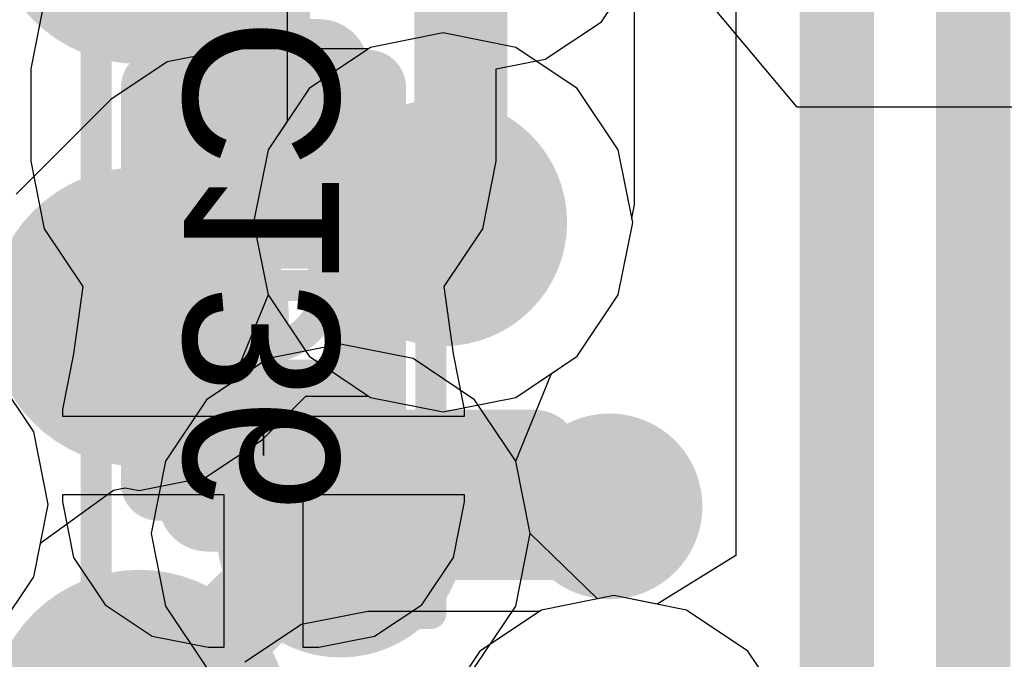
# Model space of a CAD drawing. Header units: millimetres. Extents: x -2 to 68, y -2 to 27.4.
# Tile 533 of 594: x 50.1 to 51.7, y 18.5 to 19.6. Entities that reach past the tile are written whole.
import ezdxf

# ---------------------------------------------------------------- set-up
doc = ezdxf.new("R2010")
doc.units = ezdxf.units.MM
for name, color, linetype in [('BottomLayer', 5, 'Continuous'), ('BottomPaste', 16, 'Continuous'), ('BottomSolder', 6, 'Continuous'), ('DrillGuide', 244, 'Continuous'), ('Mechanical10', 56, 'Continuous'), ('Mechanical17', 56, 'Continuous'), ('Mechanical6', 56, 'Continuous'), ('MidLayer1', 16, 'Continuous'), ('MidLayer2', 76, 'Continuous'), ('MidLayer3', 90, 'Continuous'), ('MidLayer4', 156, 'Continuous'), ('MidLayer5', 130, 'Continuous'), ('MidLayer6', 216, 'Continuous'), ('MidLayer7', 6, 'Continuous'), ('MidLayer8', 54, 'Continuous'), ('MultiLayer', 9, 'Continuous'), ('TopLayer', 1, 'Continuous'), ('TopPaste', 8, 'Continuous'), ('TopSolder', 216, 'Continuous'), ('ViaHoleLayer', 16, 'Continuous')]:
    doc.layers.add(name, color=color, linetype=linetype)

# ---------------------------------------------------------------- blocks, each defined once
blk = doc.blocks.new('CAP_0201_B_167')
at = {"layer": 'BottomLayer', "const_width": 0.0806}
for points in [[(-0.3897, 0.0894, 1), (-0.3091, 0.0894, 1)], [(-0.2409, 0.0894, 1), (-0.1603, 0.0894, 1)], [(0.1603, 0.0894, 1), (0.2409, 0.0894, 1)], [(0.3091, 0.0894, 1), (0.3897, 0.0894, 1)], [(-0.3897, -0.0894, 1), (-0.3091, -0.0894, 1)], [(-0.2409, -0.0894, 1), (-0.1603, -0.0894, 1)], [(0.1603, -0.0894, 1), (0.2409, -0.0894, 1)], [(0.3091, -0.0894, 1), (0.3897, -0.0894, 1)]]:
    blk.add_lwpolyline(points, format="xyb", close=True, dxfattribs=at)
at = {"layer": 'BottomLayer'}
for points in [[(-0.2006, 0.17), (-0.3494, 0.17), (-0.2006, -0.17), (-0.3494, -0.17)], [(0.2006, -0.17), (0.3494, -0.17), (0.2006, 0.17), (0.3494, 0.17)], [(-0.12, 0.0894), (-0.43, 0.0894), (-0.12, -0.0894), (-0.43, -0.0894)], [(0.12, -0.0894), (0.43, -0.0894), (0.12, 0.0894), (0.43, 0.0894)]]:
    blk.add_solid(points, dxfattribs=at)
at = {"layer": 'BottomPaste', "const_width": 0.0806}
for points in [[(-0.3897, 0.0894, 1), (-0.3091, 0.0894, 1)], [(-0.2409, 0.0894, 1), (-0.1603, 0.0894, 1)], [(0.1603, 0.0894, 1), (0.2409, 0.0894, 1)], [(0.3091, 0.0894, 1), (0.3897, 0.0894, 1)], [(-0.3897, -0.0894, 1), (-0.3091, -0.0894, 1)], [(-0.2409, -0.0894, 1), (-0.1603, -0.0894, 1)], [(0.1603, -0.0894, 1), (0.2409, -0.0894, 1)], [(0.3091, -0.0894, 1), (0.3897, -0.0894, 1)]]:
    blk.add_lwpolyline(points, format="xyb", close=True, dxfattribs=at)
at = {"layer": 'BottomPaste'}
for points in [[(-0.2006, 0.17), (-0.3494, 0.17), (-0.2006, -0.17), (-0.3494, -0.17)], [(0.2006, -0.17), (0.3494, -0.17), (0.2006, 0.17), (0.3494, 0.17)], [(-0.12, 0.0894), (-0.43, 0.0894), (-0.12, -0.0894), (-0.43, -0.0894)], [(0.12, -0.0894), (0.43, -0.0894), (0.12, 0.0894), (0.43, 0.0894)]]:
    blk.add_solid(points, dxfattribs=at)
at = {"layer": 'BottomSolder', "const_width": 0.0806}
for points in [[(-0.3897, 0.0894, 1), (-0.3091, 0.0894, 1)], [(-0.2409, 0.0894, 1), (-0.1603, 0.0894, 1)], [(0.1603, 0.0894, 1), (0.2409, 0.0894, 1)], [(0.3091, 0.0894, 1), (0.3897, 0.0894, 1)], [(-0.3897, -0.0894, 1), (-0.3091, -0.0894, 1)], [(-0.2409, -0.0894, 1), (-0.1603, -0.0894, 1)], [(0.1603, -0.0894, 1), (0.2409, -0.0894, 1)], [(0.3091, -0.0894, 1), (0.3897, -0.0894, 1)]]:
    blk.add_lwpolyline(points, format="xyb", close=True, dxfattribs=at)
at = {"layer": 'BottomSolder'}
for points in [[(-0.2006, 0.17), (-0.3494, 0.17), (-0.2006, -0.17), (-0.3494, -0.17)], [(0.2006, -0.17), (0.3494, -0.17), (0.2006, 0.17), (0.3494, 0.17)], [(-0.12, 0.0894), (-0.43, 0.0894), (-0.12, -0.0894), (-0.43, -0.0894)], [(0.12, -0.0894), (0.43, -0.0894), (0.12, 0.0894), (0.43, 0.0894)]]:
    blk.add_solid(points, dxfattribs=at)
at = {"layer": 'Mechanical10', "const_width": 0.12}
for points in [[(-0.32, 0.17), (0.32, 0.17)], [(-0.32, 0.17), (-0.32, -0.17)], [(0.32, 0.17), (0.32, -0.17)], [(-0.32, -0.17), (0.32, -0.17)]]:
    blk.add_lwpolyline(points, dxfattribs=at)
at = {"layer": 'Mechanical10', "const_width": 0.06}
for points in [[(-0.35, 0.17, 1), (-0.29, 0.17, 1)], [(-0.35, 0.17, 1), (-0.29, 0.17, 1)], [(0.29, 0.17, 1), (0.35, 0.17, 1)], [(0.29, 0.17, 1), (0.35, 0.17, 1)], [(-0.35, -0.17, 1), (-0.29, -0.17, 1)], [(-0.35, -0.17, 1), (-0.29, -0.17, 1)], [(0.29, -0.17, 1), (0.35, -0.17, 1)], [(0.29, -0.17, 1), (0.35, -0.17, 1)]]:
    blk.add_lwpolyline(points, format="xyb", close=True, dxfattribs=at)
at = {"layer": 'Mechanical6', "const_width": 0.05}
for points in [[(-0.53, 0.27), (-0.53, -0.27)], [(-0.53, 0.27), (0.53, 0.27)], [(0.53, 0.27), (0.53, -0.27)], [(0, 0.135), (0, -0.135)], [(-0.135, 0), (0.135, 0)], [(-0.53, -0.27), (0.53, -0.27)]]:
    blk.add_lwpolyline(points, dxfattribs=at)
at = {"layer": 'Mechanical6'}
for points, const_width in [([(-0.5425, 0.27, 1), (-0.5175, 0.27, 1)], 0.025), ([(-0.5425, 0.27, 1), (-0.5175, 0.27, 1)], 0.025), ([(0.5175, 0.27, 1), (0.5425, 0.27, 1)], 0.025), ([(0.5175, 0.27, 1), (0.5425, 0.27, 1)], 0.025), ([(-0.0125, 0.135, 1), (0.0125, 0.135, 1)], 0.025), ([(0.1013, 0, 1), (-0.1013, 0, 1)], 0.05), ([(-0.1475, 0, 1), (-0.1225, 0, 1)], 0.025), ([(-0.1138, 0, 1), (-0.0888, 0, 1)], 0.025), ([(0.0888, 0, 1), (0.1138, 0, 1)], 0.025), ([(0.1225, 0, 1), (0.1475, 0, 1)], 0.025), ([(-0.0125, -0.135, 1), (0.0125, -0.135, 1)], 0.025), ([(-0.5425, -0.27, 1), (-0.5175, -0.27, 1)], 0.025), ([(-0.5425, -0.27, 1), (-0.5175, -0.27, 1)], 0.025), ([(0.5175, -0.27, 1), (0.5425, -0.27, 1)], 0.025), ([(0.5175, -0.27, 1), (0.5425, -0.27, 1)], 0.025)]:
    blk.add_lwpolyline(points, format="xyb", close=True, dxfattribs=dict(at, const_width=const_width))
blk = doc.blocks.new('MT53D512M32D2DS_053_WT_D_F_________1_168')
at = {"layer": 'TopLayer', "const_width": 0.14}
for points in [[(1.13, -2.925, 1), (1.27, -2.925, 1)], [(1.13, -3.575, 1), (1.27, -3.575, 1)]]:
    blk.add_lwpolyline(points, format="xyb", close=True, dxfattribs=at)
at = {"layer": 'TopPaste', "const_width": 0.14}
for points in [[(1.13, -2.925, 1), (1.27, -2.925, 1)], [(1.13, -3.575, 1), (1.27, -3.575, 1)]]:
    blk.add_lwpolyline(points, format="xyb", close=True, dxfattribs=at)
at = {"layer": 'TopSolder', "const_width": 0.2416}
for points in [[(1.0792, -2.925, 1), (1.3208, -2.925, 1)], [(1.0792, -3.575, 1), (1.3208, -3.575, 1)], [(1.0792, -4.225, 1), (1.3208, -4.225, 1)]]:
    blk.add_lwpolyline(points, format="xyb", close=True, dxfattribs=at)

msp = doc.modelspace()

# ---------------------------------------------------------------- linework, layer by layer
at = {"layer": 'BottomLayer'}
for p, q in [((51.0459, 19.5517), (51.1067, 19.6427)), ((50.1469, 19.5848), (50.1251, 19.4753)), ((50.9549, 19.491), (51.0459, 19.5517)), ((50.8761, 19.4753), (50.9549, 19.491)), ((50.1251, 19.4753), (50.1251, 19.3265)), ((50.8761, 19.3265), (50.8761, 19.4753)), ((50.1251, 19.3265), (50.1469, 19.217)), ((50.8543, 19.217), (50.8761, 19.3265)), ((50.1469, 19.217), (50.2089, 19.1242)), ((50.7923, 19.1242), (50.8543, 19.217)), ((50.2089, 19.1242), (50.194, 19.0153)), ((50.8072, 19.0153), (50.7923, 19.1242)), ((50.194, 19.0153), (50.1761, 18.9253)), ((50.8251, 18.9253), (50.8072, 19.0153)), ((50.1761, 18.9253), (50.1761, 18.9144)), ((50.8251, 18.9144), (50.8251, 18.9253)), ((50.1761, 18.9144), (50.5006, 18.9144)), ((50.5006, 18.9144), (50.5006, 18.8509)), ((50.5006, 18.8509), (50.5006, 18.9144)), ((50.5006, 18.9144), (50.8251, 18.9144)), ((50.5006, 18.8509), (50.5006, 18.8509)), ((50.4371, 18.7874), (50.1761, 18.7874)), ((50.1761, 18.7874), (50.1761, 18.7765)), ((50.4371, 18.5414), (50.4371, 18.7874)), ((50.8251, 18.7874), (50.5641, 18.7874)), ((50.5641, 18.7874), (50.5641, 18.5414)), ((50.8251, 18.7765), (50.8251, 18.7874)), ((50.1761, 18.7765), (50.194, 18.6865)), ((50.8072, 18.6865), (50.8251, 18.7765)), ((50.194, 18.6865), (50.2449, 18.6102)), ((50.7563, 18.6102), (50.8072, 18.6865)), ((50.2449, 18.6102), (50.3212, 18.5593)), ((50.68, 18.5593), (50.7563, 18.6102)), ((50.3212, 18.5593), (50.4112, 18.5414)), ((50.59, 18.5414), (50.68, 18.5593)), ((50.4112, 18.5414), (50.4371, 18.5414)), ((50.5641, 18.5414), (50.59, 18.5414))]:
    msp.add_line(p, q, dxfattribs=at)
at = {"layer": 'BottomLayer', "const_width": 0.15}
for points in [[(50.5006, 19.4009), (50.5006, 19.6309)], [(50.5006, 18.8509), (50.5015, 18.85)], [(50.5015, 18.85), (50.9374, 18.85)], [(50.9374, 18.85), (51.0184, 18.769)], [(51.0184, 18.769), (51.059, 18.769)]]:
    msp.add_lwpolyline(points, dxfattribs=at)
at = {"layer": 'BottomLayer'}
for points, const_width in [([(50.4631, 19.4009, 1), (50.5381, 19.4009, 1)], 0.075), ([(50.4631, 18.8509, 1), (50.5381, 18.8509, 1)], 0.075), ([(50.464, 18.85, 1), (50.539, 18.85, 1)], 0.075), ([(50.464, 18.85, 1), (50.539, 18.85, 1)], 0.075), ([(50.8999, 18.85, 1), (50.9749, 18.85, 1)], 0.075), ([(50.8999, 18.85, 1), (50.9749, 18.85, 1)], 0.075), ([(50.984, 18.769, 1), (51.134, 18.769, 1)], 0.15), ([(50.9809, 18.769, 1), (51.0559, 18.769, 1)], 0.075), ([(50.9809, 18.769, 1), (51.0559, 18.769, 1)], 0.075), ([(51.0215, 18.769, 1), (51.0965, 18.769, 1)], 0.075)]:
    msp.add_lwpolyline(points, format="xyb", close=True, dxfattribs=dict(at, const_width=const_width))
at = {"layer": 'DrillGuide'}
for points, const_width in [([(50.7406, 19.2276, 1), (50.8406, 19.2276, 1)], 0.1), ([(50.275, 19.075, 1), (50.325, 19.075, 1)], 0.05), ([(50.575, 18.725, 1), (50.675, 18.725, 1)], 0.1), ([(51.034, 18.769, 1), (51.084, 18.769, 1)], 0.05)]:
    msp.add_lwpolyline(points, format="xyb", close=True, dxfattribs=dict(at, const_width=const_width))
at = {"layer": 'MidLayer1'}
for p, q in [((50.7906, 19.5335), (50.6735, 19.5102)), ((50.9076, 19.5102), (50.7906, 19.5335)), ((50.4526, 19.508), (50.3453, 19.4866)), ((50.6702, 19.508), (50.4526, 19.508)), ((50.6735, 19.5102), (50.6702, 19.508)), ((51.0069, 19.4439), (50.9076, 19.5102)), ((50.3453, 19.4866), (50.2543, 19.4259)), ((51.0732, 19.3447), (51.0069, 19.4439)), ((50.2543, 19.4259), (50.1017, 19.2733)), ((51.0964, 19.2276), (51.0732, 19.3447)), ((51.0732, 19.1105), (51.0964, 19.2276)), ((51.0069, 19.0113), (51.0732, 19.1105)), ((50.9076, 18.945), (51.0069, 19.0113)), ((50.4983, 18.8767), (50.5687, 18.9472)), ((50.5687, 18.9472), (50.6702, 18.9472)), ((50.6702, 18.9472), (50.6735, 18.945)), ((50.6735, 18.945), (50.7906, 18.9217)), ((50.7906, 18.9217), (50.9076, 18.945)), ((50.4073, 18.816), (50.4983, 18.8767)), ((50.3, 18.7946), (50.4073, 18.816)), ((50.2585, 18.7951), (50.2772, 18.7991)), ((50.2772, 18.7991), (50.3, 18.7946)), ((50.1419, 18.7105), (50.2585, 18.7951)), ((50.1298, 18.6551), (50.1401, 18.7068)), ((50.1401, 18.7068), (50.1419, 18.7105)), ((50.0635, 18.5559), (50.1298, 18.6551)), ((51.066, 18.6249), (50.949, 18.6016)), ((51.1831, 18.6016), (51.066, 18.6249)), ((50.669, 18.5994), (50.5617, 18.578)), ((50.9457, 18.5994), (50.669, 18.5994)), ((50.949, 18.6016), (50.9457, 18.5994)), ((51.2823, 18.5353), (51.1831, 18.6016)), ((50.5617, 18.578), (50.4707, 18.5173)), ((51.3486, 18.4361), (51.2823, 18.5353))]:
    msp.add_line(p, q, dxfattribs=at)
for points, const_width in [([(50.6906, 19.2276, 1), (50.8906, 19.2276, 1)], 0.2), ([(50.4151, 19.2276, 1), (50.4901, 19.2276, 1)], 0.075), ([(50.4151, 19.2276, 1), (50.4901, 19.2276, 1)], 0.075), ([(50.7531, 19.2276, 1), (50.8281, 19.2276, 1)], 0.075), ([(50.225, 19.075, 1), (50.375, 19.075, 1)], 0.15), ([(50.2625, 19.075, 1), (50.3375, 19.075, 1)], 0.075), ([(50.525, 18.725, 1), (50.725, 18.725, 1)], 0.2), ([(50.5625, 18.725, 1), (50.6375, 18.725, 1)], 0.075), ([(50.5625, 18.725, 1), (50.6375, 18.725, 1)], 0.075), ([(50.5875, 18.725, 1), (50.6625, 18.725, 1)], 0.075), ([(50.225, 18.425, 1), (50.375, 18.425, 1)], 0.15)]:
    msp.add_lwpolyline(points, format="xyb", close=True, dxfattribs=dict(at, const_width=const_width))
at = {"layer": 'MidLayer1', "const_width": 0.15}
for points in [[(50.3, 19.075), (50.4526, 19.2276)], [(50.4526, 19.2276), (50.7906, 19.2276)], [(50.3, 18.425), (50.6, 18.725)], [(50.6, 18.725), (50.625, 18.725)]]:
    msp.add_lwpolyline(points, dxfattribs=at)
at = {"layer": 'MidLayer2'}
for p, q in [((50.7906, 19.5335), (50.6735, 19.5102)), ((50.9076, 19.5102), (50.7906, 19.5335)), ((50.6735, 19.5102), (50.5743, 19.4439)), ((51.0069, 19.4439), (50.9076, 19.5102)), ((50.5743, 19.4439), (50.508, 19.3447)), ((51.0732, 19.3447), (51.0069, 19.4439)), ((50.508, 19.3447), (50.4847, 19.2276)), ((51.0964, 19.2276), (51.0732, 19.3447)), ((50.4847, 19.2276), (50.508, 19.1105)), ((51.0732, 19.1105), (51.0964, 19.2276)), ((50.508, 19.1105), (50.5743, 19.0113)), ((51.0069, 19.0113), (51.0732, 19.1105)), ((50.5743, 19.0113), (50.6735, 18.945)), ((50.9076, 18.945), (51.0069, 19.0113)), ((50.1298, 18.8892), (50.0635, 18.9885)), ((50.6735, 18.945), (50.7906, 18.9217)), ((50.7906, 18.9217), (50.9076, 18.945)), ((50.1531, 18.7722), (50.1298, 18.8892)), ((50.1298, 18.6551), (50.1531, 18.7722)), ((50.0635, 18.5559), (50.1298, 18.6551)), ((51.066, 18.6249), (50.949, 18.6016)), ((51.1831, 18.6016), (51.066, 18.6249)), ((50.949, 18.6016), (50.8497, 18.5353)), ((51.2823, 18.5353), (51.1831, 18.6016)), ((50.8497, 18.5353), (50.7834, 18.4361)), ((51.3486, 18.4361), (51.2823, 18.5353))]:
    msp.add_line(p, q, dxfattribs=at)
at = {"layer": 'MidLayer2', "const_width": 0.2}
for points in [[(50.6906, 19.2276, 1), (50.8906, 19.2276, 1)], [(50.525, 18.725, 1), (50.725, 18.725, 1)]]:
    msp.add_lwpolyline(points, format="xyb", close=True, dxfattribs=at)
at = {"layer": 'MidLayer3'}
for p, q in [((51.2629, 20.6771), (51.2629, 18.6894)), ((50.7906, 19.5335), (50.6735, 19.5102)), ((50.9076, 19.5102), (50.7906, 19.5335)), ((50.6735, 19.5102), (50.5743, 19.4439)), ((51.0069, 19.4439), (50.9076, 19.5102)), ((50.5743, 19.4439), (50.508, 19.3447)), ((51.0732, 19.3447), (51.0069, 19.4439)), ((50.508, 19.3447), (50.4847, 19.2276)), ((51.0964, 19.2276), (51.0732, 19.3447)), ((50.4847, 19.2276), (50.508, 19.1105)), ((51.0732, 19.1105), (51.0964, 19.2276)), ((50.508, 19.1105), (50.5743, 19.0113)), ((51.0069, 19.0113), (51.0732, 19.1105)), ((50.5743, 19.0113), (50.6735, 18.945)), ((50.9076, 18.945), (51.0069, 19.0113)), ((50.1298, 18.8892), (50.0635, 18.9885)), ((50.6735, 18.945), (50.7906, 18.9217)), ((50.7906, 18.9217), (50.9076, 18.945)), ((50.1531, 18.7722), (50.1298, 18.8892)), ((50.1298, 18.6551), (50.1531, 18.7722)), ((51.2629, 18.6894), (51.1359, 18.611)), ((50.0635, 18.5559), (50.1298, 18.6551)), ((51.066, 18.6249), (50.949, 18.6016)), ((51.1359, 18.611), (51.066, 18.6249)), ((50.949, 18.6016), (50.8497, 18.5353)), ((50.8497, 18.5353), (50.7834, 18.4361))]:
    msp.add_line(p, q, dxfattribs=at)
at = {"layer": 'MidLayer3', "const_width": 0.12}
for points in [[(51.426, 17.611), (51.426, 20.6771)], [(51.646, 17.5199), (51.646, 20.586)]]:
    msp.add_lwpolyline(points, dxfattribs=at)
at = {"layer": 'MidLayer3', "const_width": 0.2}
for points in [[(50.6906, 19.2276, 1), (50.8906, 19.2276, 1)], [(50.525, 18.725, 1), (50.725, 18.725, 1)]]:
    msp.add_lwpolyline(points, format="xyb", close=True, dxfattribs=at)
at = {"layer": 'MidLayer4'}
for p, q in [((50.5387, 19.7215), (50.5387, 19.3906)), ((51.0995, 19.2561), (51.0995, 19.632)), ((50.5387, 19.3906), (50.508, 19.3447)), ((50.508, 19.3447), (50.4847, 19.2276)), ((51.0951, 19.2342), (51.0995, 19.2561)), ((50.4847, 19.2276), (50.508, 19.1105)), ((51.0732, 19.1105), (51.0964, 19.2276)), ((51.0964, 19.2276), (51.0951, 19.2342)), ((50.508, 19.1105), (50.5743, 19.0113)), ((51.0069, 19.0113), (51.0732, 19.1105)), ((50.5743, 19.0113), (50.6735, 18.945)), ((50.9076, 18.945), (51.0069, 19.0113)), ((50.1298, 18.8892), (50.0635, 18.9885)), ((50.6735, 18.945), (50.7906, 18.9217)), ((50.7906, 18.9217), (50.9076, 18.945)), ((50.1531, 18.7722), (50.1298, 18.8892)), ((50.1298, 18.6551), (50.1531, 18.7722)), ((50.0635, 18.5559), (50.1298, 18.6551)), ((51.066, 18.6249), (50.949, 18.6016)), ((51.1831, 18.6016), (51.066, 18.6249)), ((50.949, 18.6016), (50.8497, 18.5353)), ((51.2823, 18.5353), (51.1831, 18.6016)), ((50.8497, 18.5353), (50.7834, 18.4361)), ((51.3486, 18.4361), (51.2823, 18.5353))]:
    msp.add_line(p, q, dxfattribs=at)
at = {"layer": 'MidLayer4', "const_width": 0.15}
for points in [[(50.8191, 19.2561), (50.8191, 19.7215)], [(50.7906, 19.2276), (50.8191, 19.2561)], [(51.015, 18.725), (51.059, 18.769)], [(50.625, 18.725), (51.015, 18.725)]]:
    msp.add_lwpolyline(points, dxfattribs=at)
at = {"layer": 'MidLayer4'}
for points, const_width in [([(50.6906, 19.2276, 1), (50.8906, 19.2276, 1)], 0.2), ([(50.7816, 19.2561, 1), (50.8566, 19.2561, 1)], 0.075), ([(50.7816, 19.2561, 1), (50.8566, 19.2561, 1)], 0.075), ([(50.7531, 19.2276, 1), (50.8281, 19.2276, 1)], 0.075), ([(50.525, 18.725, 1), (50.725, 18.725, 1)], 0.2), ([(50.984, 18.769, 1), (51.134, 18.769, 1)], 0.15), ([(51.0215, 18.769, 1), (51.0965, 18.769, 1)], 0.075), ([(50.5875, 18.725, 1), (50.6625, 18.725, 1)], 0.075), ([(50.9775, 18.725, 1), (51.0525, 18.725, 1)], 0.075), ([(50.9775, 18.725, 1), (51.0525, 18.725, 1)], 0.075)]:
    msp.add_lwpolyline(points, format="xyb", close=True, dxfattribs=dict(at, const_width=const_width))
at = {"layer": 'MidLayer5'}
for p, q in [((50.7906, 19.5335), (50.6735, 19.5102)), ((50.9076, 19.5102), (50.7906, 19.5335)), ((50.6735, 19.5102), (50.5743, 19.4439)), ((51.0069, 19.4439), (50.9076, 19.5102)), ((50.5743, 19.4439), (50.508, 19.3447)), ((51.0732, 19.3447), (51.0069, 19.4439)), ((50.508, 19.3447), (50.4847, 19.2276)), ((51.0964, 19.2276), (51.0732, 19.3447)), ((50.4847, 19.2276), (50.508, 19.1105)), ((51.0732, 19.1105), (51.0964, 19.2276)), ((50.508, 19.1105), (50.5743, 19.0113)), ((51.0069, 19.0113), (51.0732, 19.1105)), ((50.5743, 19.0113), (50.6735, 18.945)), ((50.9076, 18.945), (51.0069, 19.0113)), ((50.1298, 18.8892), (50.0635, 18.9885)), ((50.6735, 18.945), (50.7906, 18.9217)), ((50.7906, 18.9217), (50.9076, 18.945)), ((50.1531, 18.7722), (50.1298, 18.8892)), ((50.1298, 18.6551), (50.1531, 18.7722)), ((50.0635, 18.5559), (50.1298, 18.6551)), ((51.066, 18.6249), (50.949, 18.6016)), ((51.1831, 18.6016), (51.066, 18.6249)), ((50.949, 18.6016), (50.8497, 18.5353)), ((51.2823, 18.5353), (51.1831, 18.6016)), ((50.8497, 18.5353), (50.7834, 18.4361)), ((51.3486, 18.4361), (51.2823, 18.5353))]:
    msp.add_line(p, q, dxfattribs=at)
at = {"layer": 'MidLayer5', "const_width": 0.2}
for points in [[(50.6906, 19.2276, 1), (50.8906, 19.2276, 1)], [(50.525, 18.725, 1), (50.725, 18.725, 1)]]:
    msp.add_lwpolyline(points, format="xyb", close=True, dxfattribs=at)
at = {"layer": 'MidLayer6'}
for p, q in [((50.7906, 19.5335), (50.6735, 19.5102)), ((50.9076, 19.5102), (50.7906, 19.5335)), ((50.6735, 19.5102), (50.5743, 19.4439)), ((51.0069, 19.4439), (50.9076, 19.5102)), ((50.5743, 19.4439), (50.508, 19.3447)), ((51.0732, 19.3447), (51.0069, 19.4439)), ((50.508, 19.3447), (50.4847, 19.2276)), ((51.0964, 19.2276), (51.0732, 19.3447)), ((50.4847, 19.2276), (50.508, 19.1105)), ((51.0732, 19.1105), (51.0964, 19.2276)), ((50.508, 19.1105), (50.5743, 19.0113)), ((51.0069, 19.0113), (51.0732, 19.1105)), ((50.5743, 19.0113), (50.6735, 18.945)), ((50.9076, 18.945), (51.0069, 19.0113)), ((50.1298, 18.8892), (50.0635, 18.9885)), ((50.6735, 18.945), (50.7906, 18.9217)), ((50.7906, 18.9217), (50.9076, 18.945)), ((50.1531, 18.7722), (50.1298, 18.8892)), ((50.1298, 18.6551), (50.1531, 18.7722)), ((50.0635, 18.5559), (50.1298, 18.6551)), ((51.066, 18.6249), (50.949, 18.6016)), ((51.1831, 18.6016), (51.066, 18.6249)), ((50.949, 18.6016), (50.8497, 18.5353)), ((51.2823, 18.5353), (51.1831, 18.6016)), ((50.8497, 18.5353), (50.7834, 18.4361)), ((51.3486, 18.4361), (51.2823, 18.5353))]:
    msp.add_line(p, q, dxfattribs=at)
at = {"layer": 'MidLayer6', "const_width": 0.2}
for points in [[(50.6906, 19.2276, 1), (50.8906, 19.2276, 1)], [(50.525, 18.725, 1), (50.725, 18.725, 1)]]:
    msp.add_lwpolyline(points, format="xyb", close=True, dxfattribs=at)
at = {"layer": 'MidLayer7'}
for p, q in [((50.625, 19.0309), (50.5079, 19.0076)), ((50.7421, 19.0076), (50.625, 19.0309)), ((50.5079, 19.0076), (50.4087, 18.9413)), ((50.8413, 18.9413), (50.7421, 19.0076)), ((50.1298, 18.8892), (50.0635, 18.9885)), ((50.4087, 18.9413), (50.3424, 18.8421)), ((50.9076, 18.8421), (50.8413, 18.9413)), ((50.1531, 18.7722), (50.1298, 18.8892)), ((50.3424, 18.8421), (50.3191, 18.725)), ((50.9309, 18.725), (50.9076, 18.8421)), ((50.1298, 18.6551), (50.1531, 18.7722)), ((50.3191, 18.725), (50.3424, 18.6079)), ((50.9076, 18.6079), (50.9309, 18.725)), ((50.0635, 18.5559), (50.1298, 18.6551)), ((50.3424, 18.6079), (50.4087, 18.5087)), ((50.8413, 18.5087), (50.9076, 18.6079))]:
    msp.add_line(p, q, dxfattribs=at)
at = {"layer": 'MidLayer7', "const_width": 0.2}
for points in [[(50.6906, 19.2276, 1), (50.8906, 19.2276, 1)], [(50.525, 18.725, 1), (50.725, 18.725, 1)]]:
    msp.add_lwpolyline(points, format="xyb", close=True, dxfattribs=at)
at = {"layer": 'MidLayer8'}
for p, q in [((50.7906, 19.5335), (50.6735, 19.5102)), ((50.9076, 19.5102), (50.7906, 19.5335)), ((50.6735, 19.5102), (50.5743, 19.4439)), ((51.0069, 19.4439), (50.9076, 19.5102)), ((50.5743, 19.4439), (50.508, 19.3447)), ((51.0732, 19.3447), (51.0069, 19.4439)), ((50.508, 19.3447), (50.4847, 19.2276)), ((51.0964, 19.2276), (51.0732, 19.3447)), ((50.4847, 19.2276), (50.508, 19.1106)), ((51.0732, 19.1105), (51.0964, 19.2276)), ((50.508, 19.1106), (50.4499, 18.9688)), ((51.0069, 19.0113), (51.0732, 19.1105)), ((50.9656, 18.9838), (51.0069, 19.0113)), ((50.9076, 18.8421), (50.9656, 18.9838)), ((50.4499, 18.9688), (50.4087, 18.9413)), ((50.4087, 18.9413), (50.3424, 18.8421)), ((50.3424, 18.8421), (50.3191, 18.725)), ((50.9309, 18.725), (50.9076, 18.8421)), ((50.3191, 18.725), (50.3424, 18.6079)), ((51.0394, 18.6196), (50.9309, 18.725)), ((51.066, 18.6249), (51.0394, 18.6196)), ((51.1831, 18.6016), (51.066, 18.6249)), ((50.3424, 18.6079), (50.4087, 18.5087)), ((51.2823, 18.5353), (51.1831, 18.6016)), ((51.3486, 18.4361), (51.2823, 18.5353))]:
    msp.add_line(p, q, dxfattribs=at)
at = {"layer": 'MidLayer8', "const_width": 0.2}
for points in [[(50.6906, 19.2276, 1), (50.8906, 19.2276, 1)], [(50.525, 18.725, 1), (50.725, 18.725, 1)]]:
    msp.add_lwpolyline(points, format="xyb", close=True, dxfattribs=at)
at = {"layer": 'MultiLayer'}
for points, const_width in [([(50.6906, 19.2276, 1), (50.8906, 19.2276, 1)], 0.2), ([(50.225, 19.075, 1), (50.375, 19.075, 1)], 0.15), ([(50.525, 18.725, 1), (50.725, 18.725, 1)], 0.2), ([(50.984, 18.769, 1), (51.134, 18.769, 1)], 0.15), ([(50.225, 18.425, 1), (50.375, 18.425, 1)], 0.15)]:
    msp.add_lwpolyline(points, format="xyb", close=True, dxfattribs=dict(at, const_width=const_width))
at = {"layer": 'TopLayer'}
for p, q in [((51.3619, 19.4138), (48.7619, 22.5138)), ((51.3619, 19.4138), (50.6292, 20.2873)), ((52.8765, 19.4138), (51.3619, 19.4138)), ((52.418, 19.4138), (51.3619, 19.4138))]:
    msp.add_line(p, q, dxfattribs=at)
at = {"layer": 'TopLayer', "const_width": 0.15}
for points in [[(50.225, 19.075, 1), (50.375, 19.075, 1)], [(50.225, 18.425, 1), (50.375, 18.425, 1)]]:
    msp.add_lwpolyline(points, format="xyb", close=True, dxfattribs=at)
at = {"layer": 'ViaHoleLayer'}
for points, const_width in [([(50.7406, 19.2276, 1), (50.8406, 19.2276, 1)], 0.1), ([(50.275, 19.075, 1), (50.325, 19.075, 1)], 0.05), ([(50.575, 18.725, 1), (50.675, 18.725, 1)], 0.1), ([(51.034, 18.769, 1), (51.084, 18.769, 1)], 0.05)]:
    msp.add_lwpolyline(points, format="xyb", close=True, dxfattribs=dict(at, const_width=const_width))

# ---------------------------------------------------------------- block references
for name, p, rotation in [('MT53D512M32D2DS_053_WT_D_F_________1_168', (51.5, 15.5), 180), ('CAP_0201_B_167', (50.5006, 19.1259), 90)]:
    msp.add_blockref(name, p, dxfattribs=dict(rotation=rotation))

# ---------------------------------------------------------------- texts
at = {"layer": 'Mechanical17', "text_generation_flag": 2}
msp.add_text('C136', height=0.25, rotation=90, dxfattribs=at).set_placement((50.6222, 19.558))

doc.saveas('drawing.dxf')
